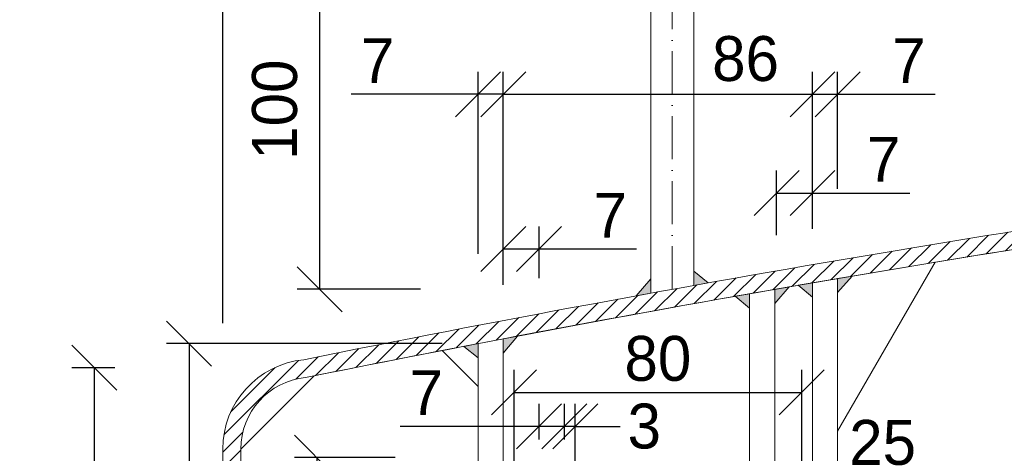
# Model space of a CAD drawing. Header units: millimetres. Extents: x -3395 to 5934498, y -177084 to 63013.
# Tile 580 of 652: x 146448 to 146722, y -39109 to -38989. Entities that reach past the tile are written whole.
import ezdxf

# ---------------------------------------------------------------- set-up
doc = ezdxf.new("R2010")
doc.units = ezdxf.units.MM
doc.linetypes.add('ACAD_ISO10W100', pattern=[18, 12, -3, 0, -3])
doc.layers.add('Bemaßung', color=7, linetype='Continuous', lineweight=9)
doc.dimstyles.new('DIN', dxfattribs={"dimtxt": 2.5, "dimasz": 2.5, "dimexe": 1.25, "dimexo": 0.625, "dimtad": 1, "dimtih": 1, "dimdec": 4, "dimdsep": 46, "dimlunit": 6, "dimtxsty": 'Standard', "dimcen": 2.5, "dimadec": 0, "dimazin": 0, "dimtfac": 1, "dimtdec": 4, "dimtmove": 0, "dimatfit": 3, "dimfxl": 0, "dimtvp": 1, "dimtolj": 1, "dimtzin": 0, "dimarcsym": 0})

# ---------------------------------------------------------------- blocks, each defined once
blk = doc.blocks.new('_Oblique')
at = {"color": 0, "linetype": 'ByBlock', "lineweight": -2}
blk.add_line((-0.5, -0.5), (0.5, 0.5), dxfattribs=at)
blk = doc.blocks.new('*D674')
at = {"layer": 'Bemaßung', "color": 0, "lineweight": -2, "transparency": 16777216}
for p, q in [((146504.9, -39073.22), (146504.9, -38922.75)), ((146629.9, -38946.76), (146629.9, -38922.75)), ((146504.9, -38929), (146629.9, -38929))]:
    blk.add_line(p, q, dxfattribs=at)
at = {"layer": 'DEFPOINTS', "color": 0, "transparency": 16777216}
for p in [(146629.9, -38929), (146629.9, -38981.76), (146504.9, -39108.22)]:
    blk.add_point(p, dxfattribs=at)
at = {"layer": 'Bemaßung', "color": 0, "lineweight": -2, "transparency": 16777216, "xscale": 12.5, "yscale": 12.5, "zscale": 12.5, "rotation": 180}
blk.add_blockref('_Oblique', (146504.9, -38929), dxfattribs=at)
at = {"layer": 'Bemaßung', "color": 0, "lineweight": -2, "transparency": 16777216, "xscale": 12.5, "yscale": 12.5, "zscale": 12.5}
blk.add_blockref('_Oblique', (146629.9, -38929), dxfattribs=at)
at = {"layer": 'Bemaßung', "color": 0, "transparency": 16777216, "insert": (146567.4, -38919.62), "char_height": 12.5, "attachment_point": 5}
blk.add_mtext('\\A1;G', dxfattribs=at)
blk = doc.blocks.new('*D676')
at = {"layer": 'Bemaßung', "color": 0, "lineweight": -2, "transparency": 16777216}
for p, q in [((146575.9, -39053.87), (146575.9, -39003.24)), ((146582.9, -39052.53), (146582.9, -39003.24)), ((146575.9, -39009.49), (146540.65, -39009.49)), ((146582.9, -39009.49), (146575.9, -39009.49))]:
    blk.add_line(p, q, dxfattribs=at)
at = {"layer": 'DEFPOINTS', "color": 0, "transparency": 16777216}
for p in [(146582.9, -39009.49), (146582.9, -39077.53), (146575.9, -39078.87)]:
    blk.add_point(p, dxfattribs=at)
at = {"layer": 'Bemaßung', "color": 0, "lineweight": -2, "transparency": 16777216, "xscale": 12.5, "yscale": 12.5, "zscale": 12.5, "rotation": 180}
blk.add_blockref('_Oblique', (146575.9, -39009.49), dxfattribs=at)
at = {"layer": 'Bemaßung', "color": 0, "lineweight": -2, "transparency": 16777216, "xscale": 12.5, "yscale": 12.5, "zscale": 12.5}
blk.add_blockref('_Oblique', (146582.9, -39009.49), dxfattribs=at)
at = {"layer": 'Bemaßung', "color": 0, "transparency": 16777216, "insert": (146547.94, -39000.11), "char_height": 12.5, "attachment_point": 5}
blk.add_mtext('\\A1;7', dxfattribs=at)
blk = doc.blocks.new('*D677')
at = {"layer": 'Bemaßung', "color": 0, "lineweight": -2, "transparency": 16777216}
for p, q in [((146668.9, -39036.96), (146668.9, -39003.24)), ((146675.9, -39035.76), (146675.9, -39003.24)), ((146668.9, -39009.49), (146675.9, -39009.49)), ((146675.9, -39009.49), (146702.98, -39009.49))]:
    blk.add_line(p, q, dxfattribs=at)
at = {"layer": 'DEFPOINTS', "color": 0, "transparency": 16777216}
for p in [(146675.9, -39009.49), (146675.9, -39060.76), (146668.9, -39061.96)]:
    blk.add_point(p, dxfattribs=at)
at = {"layer": 'Bemaßung', "color": 0, "lineweight": -2, "transparency": 16777216, "xscale": 12.5, "yscale": 12.5, "zscale": 12.5, "rotation": 180}
blk.add_blockref('_Oblique', (146668.9, -39009.49), dxfattribs=at)
at = {"layer": 'Bemaßung', "color": 0, "lineweight": -2, "transparency": 16777216, "xscale": 12.5, "yscale": 12.5, "zscale": 12.5}
blk.add_blockref('_Oblique', (146675.9, -39009.49), dxfattribs=at)
at = {"layer": 'Bemaßung', "color": 0, "transparency": 16777216, "insert": (146695.69, -39000.11), "char_height": 12.5, "attachment_point": 5}
blk.add_mtext('\\A1;7', dxfattribs=at)
blk = doc.blocks.new('*D678')
at = {"layer": 'Bemaßung', "color": 0, "lineweight": -2, "transparency": 16777216}
for p, q in [((146582.9, -39052.53), (146582.9, -39003.24)), ((146668.9, -39036.96), (146668.9, -39003.24)), ((146582.9, -39009.49), (146668.9, -39009.49))]:
    blk.add_line(p, q, dxfattribs=at)
at = {"layer": 'DEFPOINTS', "color": 0, "transparency": 16777216}
for p in [(146668.9, -39009.49), (146668.9, -39061.96), (146582.9, -39077.53)]:
    blk.add_point(p, dxfattribs=at)
at = {"layer": 'Bemaßung', "color": 0, "lineweight": -2, "transparency": 16777216, "xscale": 12.5, "yscale": 12.5, "zscale": 12.5, "rotation": 180}
blk.add_blockref('_Oblique', (146582.9, -39009.49), dxfattribs=at)
at = {"layer": 'Bemaßung', "color": 0, "lineweight": -2, "transparency": 16777216, "xscale": 12.5, "yscale": 12.5, "zscale": 12.5}
blk.add_blockref('_Oblique', (146668.9, -39009.49), dxfattribs=at)
at = {"layer": 'Bemaßung', "color": 0, "transparency": 16777216, "insert": (146650.29, -38999.62), "char_height": 12.5, "attachment_point": 5}
blk.add_mtext('\\A1;86', dxfattribs=at)
blk = doc.blocks.new('*D679')
at = {"layer": 'Bemaßung', "color": 0, "lineweight": -2, "transparency": 16777216}
for p, q in [((146585.9, -39116.6), (146585.9, -39086.2)), ((146665.9, -39116.6), (146665.9, -39086.2)), ((146585.9, -39092.45), (146665.9, -39092.45))]:
    blk.add_line(p, q, dxfattribs=at)
at = {"layer": 'DEFPOINTS', "color": 0, "transparency": 16777216}
for p in [(146665.9, -39092.45), (146585.9, -39141.6), (146665.9, -39141.6)]:
    blk.add_point(p, dxfattribs=at)
at = {"layer": 'Bemaßung', "color": 0, "lineweight": -2, "transparency": 16777216, "xscale": 12.5, "yscale": 12.5, "zscale": 12.5, "rotation": 180}
blk.add_blockref('_Oblique', (146585.9, -39092.45), dxfattribs=at)
at = {"layer": 'Bemaßung', "color": 0, "lineweight": -2, "transparency": 16777216, "xscale": 12.5, "yscale": 12.5, "zscale": 12.5}
blk.add_blockref('_Oblique', (146665.9, -39092.45), dxfattribs=at)
at = {"layer": 'Bemaßung', "color": 0, "transparency": 16777216, "insert": (146625.9, -39083.07), "char_height": 12.5, "attachment_point": 5}
blk.add_mtext('\\A1;80', dxfattribs=at)
blk = doc.blocks.new('*D680')
at = {"layer": 'Bemaßung', "color": 0, "lineweight": -2, "transparency": 16777216}
for p, q in [((146592.88, -39105.6), (146592.88, -39095.65)), ((146599.9, -39105.6), (146599.9, -39095.65)), ((146592.88, -39101.9), (146554.21, -39101.9)), ((146599.9, -39101.9), (146592.88, -39101.9))]:
    blk.add_line(p, q, dxfattribs=at)
at = {"layer": 'DEFPOINTS', "color": 0, "transparency": 16777216}
for p in [(146599.9, -39101.9), (146592.88, -39110.6), (146599.9, -39110.6)]:
    blk.add_point(p, dxfattribs=at)
at = {"layer": 'Bemaßung', "color": 0, "lineweight": -2, "transparency": 16777216, "xscale": 12.5, "yscale": 12.5, "zscale": 12.5, "rotation": 180}
blk.add_blockref('_Oblique', (146592.88, -39101.9), dxfattribs=at)
at = {"layer": 'Bemaßung', "color": 0, "lineweight": -2, "transparency": 16777216, "xscale": 12.5, "yscale": 12.5, "zscale": 12.5}
blk.add_blockref('_Oblique', (146599.9, -39101.9), dxfattribs=at)
at = {"layer": 'Bemaßung', "color": 0, "transparency": 16777216, "insert": (146561.5, -39092.52), "char_height": 12.5, "attachment_point": 5}
blk.add_mtext('\\A1;7', dxfattribs=at)
blk = doc.blocks.new('*D681')
at = {"layer": 'Bemaßung', "color": 0, "lineweight": -2, "transparency": 16777216}
for p, q in [((146599.9, -39105.6), (146599.9, -39095.65)), ((146602.92, -39120.7), (146602.92, -39095.65)), ((146599.9, -39101.9), (146587.4, -39101.9)), ((146602.92, -39101.9), (146599.9, -39101.9)), ((146602.92, -39101.9), (146615.42, -39101.9))]:
    blk.add_line(p, q, dxfattribs=at)
at = {"layer": 'DEFPOINTS', "color": 0, "transparency": 16777216}
for p in [(146599.9, -39101.9), (146599.9, -39110.6), (146602.92, -39125.7)]:
    blk.add_point(p, dxfattribs=at)
at = {"layer": 'Bemaßung', "color": 0, "lineweight": -2, "transparency": 16777216, "xscale": 12.5, "yscale": 12.5, "zscale": 12.5}
blk.add_blockref('_Oblique', (146599.9, -39101.9), dxfattribs=at)
at = {"layer": 'Bemaßung', "color": 0, "lineweight": -2, "transparency": 16777216, "xscale": 12.5, "yscale": 12.5, "zscale": 12.5, "rotation": 180}
blk.add_blockref('_Oblique', (146602.92, -39101.9), dxfattribs=at)
at = {"layer": 'Bemaßung', "color": 0, "transparency": 16777216, "insert": (146622.12, -39101.9), "char_height": 12.5, "attachment_point": 5}
blk.add_mtext('\\A1;3', dxfattribs=at)
blk = doc.blocks.new('*D682')
at = {"layer": 'Bemaßung', "color": 0, "lineweight": -2, "transparency": 16777216}
for p, q in [((146582.9, -39062.53), (146582.9, -39046.28)), ((146592.88, -39060.64), (146592.88, -39046.28)), ((146582.9, -39052.53), (146592.88, -39052.53)), ((146592.88, -39052.53), (146619.97, -39052.53))]:
    blk.add_line(p, q, dxfattribs=at)
at = {"layer": 'DEFPOINTS', "color": 0, "transparency": 16777216}
for p in [(146592.88, -39052.53), (146582.9, -39077.53), (146592.88, -39075.64)]:
    blk.add_point(p, dxfattribs=at)
at = {"layer": 'Bemaßung', "color": 0, "lineweight": -2, "transparency": 16777216, "xscale": 12.5, "yscale": 12.5, "zscale": 12.5, "rotation": 180}
blk.add_blockref('_Oblique', (146582.9, -39052.53), dxfattribs=at)
at = {"layer": 'Bemaßung', "color": 0, "lineweight": -2, "transparency": 16777216, "xscale": 12.5, "yscale": 12.5, "zscale": 12.5}
blk.add_blockref('_Oblique', (146592.88, -39052.53), dxfattribs=at)
at = {"layer": 'Bemaßung', "color": 0, "transparency": 16777216, "insert": (146612.67, -39043.16), "char_height": 12.5, "attachment_point": 5}
blk.add_mtext('\\A1;7', dxfattribs=at)
blk = doc.blocks.new('*D683')
at = {"layer": 'Bemaßung', "color": 0, "lineweight": -2, "transparency": 16777216}
for p, q in [((146658.9, -39048.69), (146658.9, -39030.71)), ((146668.9, -39046.96), (146668.9, -39030.71)), ((146658.9, -39036.96), (146668.9, -39036.96)), ((146668.9, -39036.96), (146695.98, -39036.96))]:
    blk.add_line(p, q, dxfattribs=at)
at = {"layer": 'DEFPOINTS', "color": 0, "transparency": 16777216}
for p in [(146658.9, -39036.96), (146658.9, -39063.69), (146668.9, -39061.96)]:
    blk.add_point(p, dxfattribs=at)
at = {"layer": 'Bemaßung', "color": 0, "lineweight": -2, "transparency": 16777216, "xscale": 12.5, "yscale": 12.5, "zscale": 12.5, "rotation": 180}
blk.add_blockref('_Oblique', (146658.9, -39036.96), dxfattribs=at)
at = {"layer": 'Bemaßung', "color": 0, "lineweight": -2, "transparency": 16777216, "xscale": 12.5, "yscale": 12.5, "zscale": 12.5}
blk.add_blockref('_Oblique', (146668.9, -39036.96), dxfattribs=at)
at = {"layer": 'Bemaßung', "color": 0, "transparency": 16777216, "insert": (146688.69, -39027.59), "char_height": 12.5, "attachment_point": 5}
blk.add_mtext('\\A1;7', dxfattribs=at)
blk = doc.blocks.new('*D685')
at = {"layer": 'Bemaßung', "color": 0, "lineweight": -2, "transparency": 16777216}
for p, q in [((146675.9, -39150.6), (146675.9, -39117.38)), ((146700.9, -39150.6), (146700.9, -39117.38)), ((146675.9, -39123.63), (146700.9, -39123.63))]:
    blk.add_line(p, q, dxfattribs=at)
at = {"layer": 'DEFPOINTS', "color": 0, "transparency": 16777216}
for p in [(146700.9, -39123.63), (146675.9, -39155.6), (146700.9, -39155.6)]:
    blk.add_point(p, dxfattribs=at)
at = {"layer": 'Bemaßung', "color": 0, "lineweight": -2, "transparency": 16777216, "xscale": 12.5, "yscale": 12.5, "zscale": 12.5, "rotation": 180}
blk.add_blockref('_Oblique', (146675.9, -39123.63), dxfattribs=at)
at = {"layer": 'Bemaßung', "color": 0, "lineweight": -2, "transparency": 16777216, "xscale": 12.5, "yscale": 12.5, "zscale": 12.5}
blk.add_blockref('_Oblique', (146700.9, -39123.63), dxfattribs=at)
at = {"layer": 'Bemaßung', "color": 0, "transparency": 16777216, "insert": (146688.4, -39106.45), "char_height": 12.5, "attachment_point": 5}
blk.add_mtext('\\A1;25', dxfattribs=at)
blk = doc.blocks.new('*D699')
at = {"layer": 'Bemaßung', "color": 0, "lineweight": -2, "transparency": 16777216}
for p, q in [((146565.9, -39078.87), (146489.26, -39078.87)), ((146495.51, -39078.87), (146495.51, -39270.87)), ((146565.9, -39270.87), (146489.26, -39270.87))]:
    blk.add_line(p, q, dxfattribs=at)
at = {"layer": 'DEFPOINTS', "color": 0, "transparency": 16777216}
for p in [(146575.9, -39078.87), (146495.51, -39270.87), (146575.9, -39270.87)]:
    blk.add_point(p, dxfattribs=at)
at = {"layer": 'Bemaßung', "color": 0, "lineweight": -2, "transparency": 16777216, "xscale": 12.5, "yscale": 12.5, "zscale": 12.5}
for p, rotation in [((146495.51, -39078.87), 90), ((146495.51, -39270.87), 270)]:
    blk.add_blockref('_Oblique', p, dxfattribs=dict(at, rotation=rotation))
at = {"layer": 'Bemaßung', "color": 0, "transparency": 16777216, "insert": (146482.59, -39161.22), "char_height": 12.5, "attachment_point": 5, "rotation": 90}
blk.add_mtext('\\A1;N', dxfattribs=at)
blk = doc.blocks.new('*D702')
at = {"layer": 'Bemaßung', "color": 0, "lineweight": -2, "transparency": 16777216}
for p, q in [((146552.88, -39110.6), (146524.83, -39110.6)), ((146531.08, -39110.6), (146531.08, -39240.6)), ((146552.88, -39240.6), (146524.83, -39240.6))]:
    blk.add_line(p, q, dxfattribs=at)
at = {"layer": 'DEFPOINTS', "color": 0, "transparency": 16777216}
for p in [(146592.88, -39110.6), (146531.08, -39240.6), (146592.88, -39240.6)]:
    blk.add_point(p, dxfattribs=at)
at = {"layer": 'Bemaßung', "color": 0, "lineweight": -2, "transparency": 16777216, "xscale": 12.5, "yscale": 12.5, "zscale": 12.5}
for p, rotation in [((146531.08, -39110.6), 90), ((146531.08, -39240.6), 270)]:
    blk.add_blockref('_Oblique', p, dxfattribs=dict(at, rotation=rotation))
at = {"layer": 'Bemaßung', "color": 0, "transparency": 16777216, "insert": (146518.47, -39175.6), "char_height": 12.5, "attachment_point": 5, "rotation": 90}
blk.add_mtext('\\A1;%%C130', dxfattribs=at)
blk = doc.blocks.new('*D704')
at = {"layer": 'Bemaßung', "color": 0, "lineweight": -2, "transparency": 16777216}
for p, q in [((146577.9, -38963.76), (146525.63, -38963.76)), ((146531.88, -39063.76), (146531.88, -38963.76)), ((146559.9, -39063.76), (146525.63, -39063.76))]:
    blk.add_line(p, q, dxfattribs=at)
at = {"layer": 'DEFPOINTS', "color": 0, "transparency": 16777216}
for p in [(146531.88, -38963.76), (146647.9, -38963.76), (146629.9, -39063.76)]:
    blk.add_point(p, dxfattribs=at)
at = {"layer": 'Bemaßung', "color": 0, "lineweight": -2, "transparency": 16777216, "xscale": 12.5, "yscale": 12.5, "zscale": 12.5}
for p, rotation in [((146531.88, -38963.76), 90), ((146531.88, -39063.76), 270)]:
    blk.add_blockref('_Oblique', p, dxfattribs=dict(at, rotation=rotation))
at = {"layer": 'Bemaßung', "color": 0, "transparency": 16777216, "insert": (146519.37, -39013.76), "char_height": 12.5, "attachment_point": 5, "rotation": 90}
blk.add_mtext('\\A1;100', dxfattribs=at)
blk = doc.blocks.new('*D706')
at = {"layer": 'Bemaßung', "color": 0, "lineweight": -2, "transparency": 16777216}
for p, q in [((146474.9, -39085.59), (146462.9, -39085.59)), ((146469.15, -39085.59), (146469.15, -39175.59)), ((146474.9, -39175.59), (146462.9, -39175.59))]:
    blk.add_line(p, q, dxfattribs=at)
at = {"layer": 'DEFPOINTS', "color": 0, "transparency": 16777216}
for p in [(146504.9, -39085.59), (146469.15, -39175.59), (146504.9, -39175.59)]:
    blk.add_point(p, dxfattribs=at)
at = {"layer": 'Bemaßung', "color": 0, "lineweight": -2, "transparency": 16777216, "xscale": 12.5, "yscale": 12.5, "zscale": 12.5}
for p, rotation in [((146469.15, -39085.59), 90), ((146469.15, -39175.59), 270)]:
    blk.add_blockref('_Oblique', p, dxfattribs=dict(at, rotation=rotation))
at = {"layer": 'Bemaßung', "color": 0, "transparency": 16777216, "insert": (146456.62, -39130.59), "char_height": 12.5, "attachment_point": 5, "rotation": 90}
blk.add_mtext('\\A1;90', dxfattribs=at)

msp = doc.modelspace()

# ---------------------------------------------------------------- hatches: boundary and pattern name
at = {"lineweight": 5}
h = msp.add_hatch(dxfattribs=at)
h.set_pattern_fill('ANSI31', color=0)
h.set_pattern_definition([(45, (0, -2380.815), (-2.24506403, 2.24506403), [])])
edge = h.paths.add_edge_path()
edge.add_line((146847.1824, -39034.65372), (146847.1824, -39029.60617))
edge.add_arc((147504.8978, -43921.90522), 4936.31234, 97.65687328, 101.42118628)
edge.add_arc((146529.8978, -39108.21756), 25, 95.7105931, 180)
edge.add_line((146504.8978, -39108.21756), (146504.8978, -39375.59287))
edge.add_line((146504.8978, -39375.59287), (146509.8978, -39375.59287))
edge.add_line((146509.8978, -39375.59287), (146509.8978, -39108.21756))
edge.add_arc((146529.8978, -39108.21756), 20, 95.7105931, 180, ccw=False)
edge.add_arc((147504.8978, -43924.41769), 4933.79988, 97.66079583, 101.42118627, ccw=False)
h = msp.add_hatch(color=0, dxfattribs=at)
h.dxf.hatch_style = 1
h.paths.add_polyline_path([(146639.8978, -39061.97162), (146635.8978, -39062.68526), (146635.8978, -39058.68526)])
h = msp.add_hatch(color=0, dxfattribs=at)
h.dxf.hatch_style = 1
h.paths.add_polyline_path([(146619.8978, -39065.57383), (146623.8978, -39064.84658), (146623.8978, -39060.84658)])
h = msp.add_hatch(color=0, dxfattribs=at)
h.dxf.hatch_style = 1
h.paths.add_polyline_path([(146679.8978, -39060.08256), (146675.8978, -39060.76266), (146675.8978, -39064.62416)])
h = msp.add_hatch(color=0, dxfattribs=at)
h.dxf.hatch_style = 1
h.paths.add_polyline_path([(146662.3978, -39063.083), (146658.3978, -39063.77792), (146658.3978, -39067.66537)])
h = msp.add_hatch(color=0, dxfattribs=at)
h.dxf.hatch_style = 1
h.paths.add_polyline_path([(146664.8978, -39062.65039), (146668.8978, -39061.96098), (146668.8978, -39065.96098)])
h = msp.add_hatch(color=0, dxfattribs=at)
h.dxf.hatch_style = 1
h.paths.add_polyline_path([(146647.3978, -39065.70644), (146651.3978, -39065.00219), (146651.3978, -39069.00219)])
h = msp.add_hatch(color=0, dxfattribs=at)
h.dxf.hatch_style = 1
h.paths.add_polyline_path([(146586.8978, -39076.77318), (146582.8978, -39077.53238), (146582.8978, -39081.53238)])
h = msp.add_hatch(color=0, dxfattribs=at)
h.dxf.hatch_style = 1
h.paths.add_polyline_path([(146571.8978, -39079.63779), (146575.8978, -39078.86919), (146575.8978, -39082.86919)])

# ---------------------------------------------------------------- linework, layer by layer
at = {"lineweight": 9}
for p, q in [((146623.8978, -39064.84658), (146623.8978, -38981.7621)), ((146635.8978, -39062.68526), (146635.8978, -38981.7621)), ((146675.8978, -39103.24034), (146703.04924, -39056.21267)), ((146675.8978, -39164.59598), (146675.8978, -39060.76266)), ((146658.3978, -39129.78613), (146658.3978, -39063.77792)), ((146668.8978, -39061.96098), (146668.8978, -39215.59287)), ((146651.3978, -39126.66551), (146651.3978, -39065.00219)), ((146582.8978, -39263.86919), (146582.8978, -39077.53238)), ((146575.8978, -39263.86919), (146575.8978, -39078.86919)), ((146565.8978, -39080.79712), (146575.8978, -39090.79712)), ((146509.8978, -39108.21756), (146530.27648, -39087.83889))]:
    msp.add_line(p, q, dxfattribs=at)
at = {"linetype": 'ACAD_ISO10W100', "lineweight": 5}
msp.add_lwpolyline([(146629.8978, -39063.7621), (146629.8978, -38981.7621)], dxfattribs=at)
at = {"lineweight": 9}
for points in [[(146847.1824, -39029.60617, 0.016426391), (146527.41021, -39083.34163, 0.385313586), (146504.8978, -39108.21756), (146504.8978, -39375.59287), (146509.8978, -39375.59287), (146509.8978, -39108.21756, -0.385313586), (146527.90773, -39088.31682, -0.016409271), (146847.1824, -39034.65372, -0.016409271)], [(146847.1824, -39034.65372, 0.016286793), (146530.27648, -39087.83889), (146509.8978, -39108.21756), (146509.8978, -39290.59287), (146535.24956, -39290.59287)]]:
    msp.add_lwpolyline(points, format="xyb", dxfattribs=at)
at = {"lineweight": 5}
for points in [[(146639.8978, -39061.97162), (146635.8978, -39062.68526), (146635.8978, -39058.68526)], [(146619.8978, -39065.57383), (146623.8978, -39064.84658), (146623.8978, -39060.84658)], [(146679.8978, -39060.08256), (146675.8978, -39060.76266), (146675.8978, -39064.62416)], [(146662.3978, -39063.083), (146658.3978, -39063.77792), (146658.3978, -39067.66537)], [(146664.8978, -39062.65039), (146668.8978, -39061.96098), (146668.8978, -39065.96098)], [(146647.3978, -39065.70644), (146651.3978, -39065.00219), (146651.3978, -39069.00219)], [(146586.8978, -39076.77318), (146582.8978, -39077.53238), (146582.8978, -39081.53238)], [(146571.8978, -39079.63779), (146575.8978, -39078.86919), (146575.8978, -39082.86919)]]:
    msp.add_lwpolyline(points, close=True, dxfattribs=at)

# ---------------------------------------------------------------- dimensions: what is measured, and where the dimension line sits
at = {"layer": 'Bemaßung'}
dim = msp.add_linear_dim(base=(146629.8978, -38928.99951), p1=(146504.8978, -39108.21756), p2=(146629.8978, -38981.7621), text='G', dimstyle='DIN', override={"dimscale": 5, "dimexo": 7, "dimdec": 2, "dimblk1": 'Oblique', "dimblk2": 'Oblique', "dimsah": 1, "dimtdec": 2}, dxfattribs=at)
dim.commit()
dim.dimension.update_dxf_attribs({"geometry": '*D674', "text_midpoint": (146567.3978, -38919.62451)})
for base, p1, p2, override, picture, middle in [((146531.88105, -38963.7621), (146629.8978, -39063.7621), (146647.8978, -38963.7621), {"dimscale": 5, "dimexo": 14, "dimgap": 0, "dimdec": 2, "dimblk1": 'Oblique', "dimblk2": 'Oblique', "dimsah": 1, "dimtdec": 2, "dimtmove": 2}, '*D704', (146519.36679, -39013.7621)), ((146469.14792, -39175.59287), (146504.8978, -39085.59287), (146504.8978, -39175.59287), {"dimscale": 5, "dimexo": 6, "dimgap": 0, "dimdec": 2, "dimblk1": 'Oblique', "dimblk2": 'Oblique', "dimsah": 1, "dimtdec": 2, "dimtmove": 2}, '*D706', (146456.62211, -39130.59287))]:
    dim = msp.add_linear_dim(base=base, p1=p1, p2=p2, angle=90, dimstyle='DIN', override=override, dxfattribs=at)
    dim.commit()
    dim.dimension.update_dxf_attribs({"geometry": picture, "text_midpoint": middle, "dimtype": 160})
for base, p1, p2, override, picture, middle in [((146582.8978, -39009.48877), (146575.8978, -39078.86919), (146582.8978, -39077.53238), {"dimscale": 5, "dimexo": 5, "dimdec": 2, "dimblk1": 'Oblique', "dimblk2": 'Oblique', "dimsah": 1, "dimtdec": 2}, '*D676', (146547.94378, -39009.48877)), ((146668.8978, -39009.48877), (146582.8978, -39077.53238), (146668.8978, -39061.96098), {"dimscale": 5, "dimexo": 5, "dimdec": 2, "dimblk1": 'Oblique', "dimblk2": 'Oblique', "dimsah": 1, "dimtdec": 2, "dimtmove": 2}, '*D678', (146650.29478, -38999.62082))]:
    dim = msp.add_linear_dim(base=base, p1=p1, p2=p2, dimstyle='DIN', override=override, dxfattribs=at)
    dim.commit()
    dim.dimension.update_dxf_attribs({"geometry": picture, "text_midpoint": middle, "dimtype": 160})
for base, p1, p2, override, picture, middle in [((146675.8978, -39009.48877), (146668.8978, -39061.96098), (146675.8978, -39060.76266), {"dimscale": 5, "dimexo": 5, "dimdec": 2, "dimblk1": 'Oblique', "dimblk2": 'Oblique', "dimsah": 1, "dimtdec": 2}, '*D677', (146695.68947, -39000.11377)), ((146665.8978, -39092.44619), (146585.8978, -39141.59598), (146665.8978, -39141.59598), {"dimscale": 5, "dimexo": 5, "dimdec": 2, "dimblk1": 'Oblique', "dimblk2": 'Oblique', "dimsah": 1, "dimtdec": 2, "dimtmove": 2}, '*D679', (146625.8978, -39083.07119)), ((146700.8978, -39123.6349), (146675.8978, -39155.59598), (146700.8978, -39155.59598), {"dimscale": 5, "dimexo": 1, "dimdec": 2, "dimblk1": 'Oblique', "dimblk2": 'Oblique', "dimsah": 1, "dimtdec": 2, "dimtmove": 2}, '*D685', (146688.3978, -39106.4474))]:
    dim = msp.add_linear_dim(base=base, p1=p1, p2=p2, dimstyle='DIN', override=override, dxfattribs=at)
    dim.commit()
    dim.dimension.update_dxf_attribs({"geometry": picture, "text_midpoint": middle})
for base, p1, p2, angle, text, override, picture, middle in [((146658.8978, -39036.96098), (146668.8978, -39061.96098), (146658.8978, -39063.69105), 180, '7', {"dimscale": 5, "dimexo": 3, "dimdec": 2, "dimblk1": 'Oblique', "dimblk2": 'Oblique', "dimsah": 1, "dimtdec": 2}, '*D683', (146688.68947, -39036.96098)), ((146495.51498, -39270.86919), (146575.8978, -39078.86919), (146575.8978, -39270.86919), 90, 'N', {"dimscale": 5, "dimexo": 2, "dimgap": 0, "dimdec": 2, "dimblk1": 'Oblique', "dimblk2": 'Oblique', "dimsah": 1, "dimtdec": 2, "dimtmove": 2}, '*D699', (146482.59478, -39161.21708)), ((146599.8978, -39101.89824), (146602.91804, -39125.69638), (146599.8978, -39110.59598), 180, '3', {"dimscale": 5, "dimexo": 1, "dimdec": 2, "dimblk1": 'Oblique', "dimblk2": 'Oblique', "dimsah": 1, "dimtdec": 2, "dimtmove": 2}, '*D681', (146622.12472, -39101.89824)), ((146531.08268, -39240.59598), (146592.88277, -39110.59598), (146592.88277, -39240.59598), 90, '%%C130', {"dimscale": 5, "dimexo": 8, "dimgap": 0, "dimdec": 2, "dimblk1": 'Oblique', "dimblk2": 'Oblique', "dimsah": 1, "dimtdec": 2, "dimtmove": 2}, '*D702', (146518.47099, -39175.59598))]:
    dim = msp.add_linear_dim(base=base, p1=p1, p2=p2, angle=angle, text=text, dimstyle='DIN', override=override, dxfattribs=at)
    dim.commit()
    dim.dimension.update_dxf_attribs({"geometry": picture, "text_midpoint": middle, "dimtype": 160})
for base, p1, p2, override, picture, middle in [((146592.88277, -39052.53238), (146582.8978, -39077.53238), (146592.88277, -39075.64364), {"dimscale": 5, "dimexo": 3, "dimdec": 2, "dimblk1": 'Oblique', "dimblk2": 'Oblique', "dimsah": 1, "dimtdec": 2}, '*D682', (146612.67444, -39052.53238)), ((146599.8978, -39101.89824), (146592.88277, -39110.59598), (146599.8978, -39110.59598), {"dimscale": 5, "dimexo": 1, "dimdec": 2, "dimblk1": 'Oblique', "dimblk2": 'Oblique', "dimsah": 1, "dimtdec": 2}, '*D680', (146561.49746, -39101.89824))]:
    dim = msp.add_linear_dim(base=base, p1=p1, p2=p2, text='7', dimstyle='DIN', override=override, dxfattribs=at)
    dim.commit()
    dim.dimension.update_dxf_attribs({"geometry": picture, "text_midpoint": middle, "dimtype": 160})

doc.saveas('drawing.dxf')
